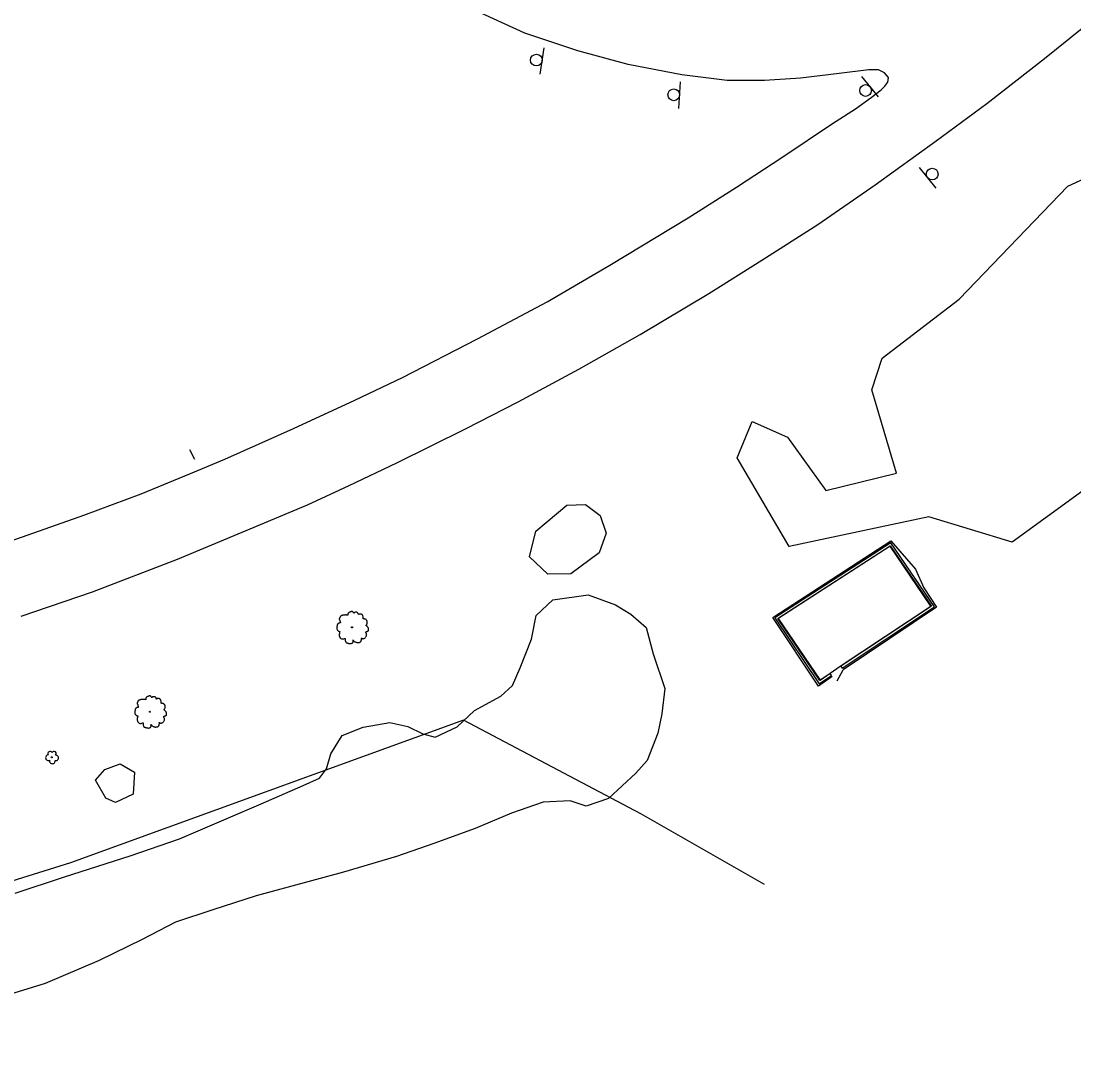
# Model space of a CAD drawing. Extents: x 2161152 to 2175754, y 602179 to 617749.
# Drawn here: x 2173406.2 to 2173765, y 614097.5 to 614454.1 of the extents above; entities that cross this region are included whole.
import ezdxf

# ---------------------------------------------------------------- set-up
doc = ezdxf.new("R2010")
doc.units = 0
for name, color, linetype in [('RD_EX_BldgApp_Sign', 7, 'Continuous'), ('RD_EX_Conc_Slab', 7, 'Continuous'), ('RD_EX_Fence_ChLk', 7, 'Continuous'), ('RD_EX_Fence_Gate', 7, 'Continuous'), ('RD_EX_Road', 7, 'Continuous'), ('RD_EX_VEG', 7, 'Continuous'), ('RD_EX_WALL_Retaining', 7, 'Continuous')]:
    doc.layers.add(name, color=color, linetype=linetype)

msp = doc.modelspace()

# ---------------------------------------------------------------- linework, layer by layer
at = {"layer": 'RD_EX_BldgApp_Sign'}
for p, q in [((2173583.14, 614436.07), (2173584.51, 614444.96)), ((2173630.42, 614424.39), (2173630.91, 614433.38)), ((2173698.44, 614428.28), (2173692.73, 614435.23)), ((2173712.31, 614404.26), (2173717.92, 614397.22)), ((2173463.59, 614308.17), (2173465.27, 614304.87))]:
    msp.add_line(p, q, dxfattribs=at)
for centre in [(2173581.83, 614440.84), (2173694.01, 614430.48), (2173628.65, 614429.01), (2173716.71, 614401.99)]:
    msp.add_circle(centre, 2, dxfattribs=at)
at = {"layer": 'RD_EX_Conc_Slab'}
msp.add_lwpolyline([(2173685.34, 614234.34), (2173716.3, 614254.83), (2173702.35, 614275.22), (2173664.27, 614250.61), (2173678.48, 614229.58), (2173685.34, 614234.34)], dxfattribs=at)
at = {"layer": 'RD_EX_Fence_ChLk'}
for points in [[(2173682.68, 614230.79), (2173677.98, 614227.6), (2173662.41, 614250.97), (2173702.63, 614277.04), (2173711.05, 614267.36), (2173713.9, 614261.01), (2173718.16, 614254.43), (2173686.35, 614233.1)], [(2173659.6, 614160.03), (2173617.39, 614184.11), (2173557, 614215.91), (2173423.05, 614167.41), (2173337.13, 614140.56), (2173241.68, 614121.29), (2173193.46, 614110.09), (2173131.6, 614097.49)]]:
    msp.add_lwpolyline(points, dxfattribs=at)
at = {"layer": 'RD_EX_Fence_Gate'}
msp.add_line((2173684.36, 614229.33), (2173686.35, 614233.1), dxfattribs=at)
at = {"layer": 'RD_EX_Road'}
for points in [[(2173475.67, 614304.88), (2173499.02, 614315.31), (2173519.98, 614324.96), (2173536.19, 614332.68), (2173561.79, 614345.86), (2173585.55, 614358.53), (2173606.8, 614370.95), (2173633.54, 614387.08), (2173650.03, 614397.57), (2173665.86, 614407.92), (2173682.75, 614419.19), (2173690.63, 614424.2), (2173695.93, 614428.11), (2173699.31, 614430.66), (2173700.57, 614431.9), (2173701.64, 614433.34), (2173701.78, 614434.92), (2173700.41, 614436.44), (2173698.44, 614437.51), (2173695.15, 614437.54), (2173684.99, 614436.3), (2173671.8, 614434.69), (2173659.61, 614433.93), (2173646.83, 614433.9), (2173631.43, 614435.86), (2173613.14, 614439.29), (2173595.99, 614443.97), (2173577.92, 614449.97), (2173560.46, 614458.01)], [(2173406.21, 614251.44), (2173430.57, 614259.73), (2173459.5, 614270.77), (2173482.89, 614280.58), (2173503.78, 614289.3), (2173518.06, 614295.91), (2173534.26, 614303.62), (2173557.72, 614315.16), (2173575.64, 614324.38), (2173596.34, 614335.54), (2173617.21, 614347.33), (2173640.63, 614361.37), (2173658.66, 614372.66), (2173677.71, 614384.83), (2173697.31, 614398.3), (2173718.03, 614413.29), (2173735.28, 614426.09), (2173755.02, 614441.34), (2173767.84, 614451.68)], [(2173383.39, 614270.52), (2173406.7, 614278.43), (2173427.56, 614285.79), (2173447.1, 614293.04), (2173463.94, 614300), (2173475.67, 614304.88)]]:
    msp.add_lwpolyline(points, dxfattribs=at)
at = {"layer": 'RD_EX_VEG'}
for points in [[(2173833.28, 614395.39), (2173824.78, 614388.07), (2173792.56, 614347.97), (2173794.6, 614338.46), (2173801.4, 614331.55), (2173802.89, 614319.4), (2173744.01, 614276.61), (2173715.56, 614285.28), (2173667.95, 614275.08), (2173650.23, 614305.32), (2173655.34, 614317.69), (2173667.45, 614312.32), (2173680.51, 614294.26), (2173704.59, 614300.14), (2173696.09, 614328.47), (2173699.61, 614339.27), (2173725.9, 614359.39), (2173762.88, 614397.9), (2173781.68, 614406.46), (2173796.7, 614404.5), (2173796.99, 614404.47), (2173827.82, 614401.62), (2173831.49, 614398.95), (2173833.28, 614395.39)], [(2173593.51, 614265.84), (2173585.72, 614265.76), (2173579.43, 614271.62), (2173581.61, 614280.31), (2173592.24, 614289.2), (2173598.51, 614289.48), (2173603.56, 614285.68), (2173605.56, 614279.66), (2173603.2, 614273.02), (2173593.51, 614265.84)], [(2173404.25, 614157.07), (2173421.06, 614162.62), (2173443.42, 614169.7), (2173460.22, 614175.51), (2173488.02, 614187.44), (2173502.32, 614193.66), (2173507.89, 614196.26), (2173510.29, 614199.41), (2173511.78, 614204.54), (2173515.65, 614210.72), (2173522.8, 614213.56), (2173531.93, 614215.21), (2173537.99, 614213.84), (2173543.12, 614211.3), (2173547.33, 614210.21), (2173554.88, 614213.71), (2173560.73, 614219.21), (2173569.74, 614224.16), (2173573.73, 614227.82), (2173576.28, 614233.74), (2173580.19, 614243.61), (2173581.7, 614251.64), (2173587.42, 614257.01), (2173599.44, 614258.63), (2173608.79, 614255.26), (2173614.04, 614252.05), (2173619.28, 614247.53), (2173621.59, 614238.53), (2173625.59, 614226.76), (2173624.6, 614218.18), (2173623.23, 614211.59), (2173619.59, 614202.25), (2173615.73, 614197.92), (2173611.08, 614193.6), (2173606.42, 614189.28), (2173598.74, 614186.7), (2173593.35, 614188.45), (2173584.1, 614188), (2173573.38, 614184.25), (2173560.93, 614179.07), (2173546.9, 614173.9), (2173534.19, 614169.51), (2173516.06, 614164.24), (2173503.9, 614160.9), (2173486.3, 614156.15), (2173471.62, 614151.38), (2173458.79, 614147.13), (2173447.52, 614141.27), (2173432.82, 614134.13), (2173414.41, 614126.22), (2173371.14, 614112.96)], [(2173444.37, 614190.76), (2173438.34, 614187.97), (2173435.12, 614189.38), (2173431.6, 614195.48), (2173434.8, 614199.15), (2173439.96, 614201.09), (2173444.82, 614198.28), (2173444.37, 614190.76)]]:
    msp.add_lwpolyline(points, dxfattribs=at)
for centre, radius in [((2173518.99, 614247.6), 0.188), ((2173518.98, 614247.59), 0.000075), ((2173450.13, 614218.83), 0.188), ((2173450.12, 614218.82), 0.000075), ((2173416.68, 614203.32), 0.188)]:
    msp.add_circle(centre, radius, dxfattribs=at)
for centre, radius, start, end in [((2173415.51, 614203.2), 0.943, 96.4518, 294.734), ((2173416.14, 614204.48), 0.813, 34.9763, 204.756), ((2173417.47, 614204.59), 0.746, 308.7626, 152.0467), ((2173418.06, 614203.11), 0.914, 256.5667, 98.1046), ((2173416.87, 614202.12), 0.988, 166.8827, 5.7589)]:
    msp.add_arc(centre, radius, start, end, dxfattribs=at)
for points in [[(2173519.09, 614252.98), (2173518.86, 614253), (2173518.62, 614252.92), (2173518.43, 614252.85), (2173518.27, 614252.79), (2173518.1, 614252.72), (2173517.87, 614252.58), (2173517.7, 614252.43), (2173517.61, 614252.25), (2173517.57, 614252.08), (2173517.53, 614251.87), (2173517.53, 614251.74), (2173517.44, 614251.72), (2173517.33, 614251.74), (2173517.14, 614251.8), (2173516.95, 614251.8), (2173516.77, 614251.8), (2173516.5, 614251.78), (2173516.24, 614251.78), (2173516.03, 614251.74), (2173515.79, 614251.7), (2173515.51, 614251.61), (2173515.25, 614251.52), (2173515.02, 614251.33), (2173514.84, 614250.97), (2173514.74, 614250.71), (2173514.63, 614250.52), (2173514.74, 614250.19), (2173514.87, 614249.92), (2173514.89, 614249.77), (2173514.95, 614249.45), (2173515.02, 614249.29), (2173515.12, 614249.14), (2173515.06, 614249.12), (2173514.78, 614249.08), (2173514.55, 614249.01), (2173514.24, 614248.84), (2173514.07, 614248.67), (2173513.99, 614248.42), (2173513.97, 614248.16), (2173513.9, 614248.01), (2173513.84, 614247.81), (2173513.82, 614247.75), (2173513.79, 614247.51), (2173513.86, 614247.17), (2173513.88, 614246.91), (2173513.97, 614246.74), (2173514.09, 614246.61), (2173514.22, 614246.42), (2173514.52, 614246.25), (2173514.76, 614246.18), (2173514.91, 614246.16), (2173514.78, 614245.78), (2173514.74, 614245.52), (2173514.65, 614245.22), (2173514.65, 614245.16), (2173514.61, 614244.81), (2173514.72, 614244.56), (2173514.78, 614244.28), (2173514.91, 614244.11), (2173515.12, 614243.89), (2173515.36, 614243.72), (2173515.73, 614243.63), (2173516.03, 614243.64), (2173516.47, 614243.78), (2173516.65, 614243.83), (2173516.63, 614243.7), (2173516.65, 614243.42), (2173516.65, 614243.1), (2173516.77, 614242.86), (2173516.84, 614242.65), (2173516.95, 614242.46), (2173517.2, 614242.3), (2173517.5, 614242.24), (2173517.82, 614242.13), (2173518.15, 614242.07), (2173518.53, 614242.05), (2173518.98, 614242.16), (2173519.18, 614242.26), (2173519.26, 614242.39), (2173519.41, 614242.67), (2173519.37, 614242.84), (2173519.39, 614243.29), (2173519.46, 614243.16), (2173519.6, 614242.9), (2173519.97, 614242.67), (2173520.27, 614242.54), (2173520.63, 614242.43), (2173520.85, 614242.37), (2173521.21, 614242.43), (2173521.49, 614242.48), (2173521.77, 614242.58), (2173521.99, 614242.78), (2173522.13, 614242.99), (2173522.16, 614243.2), (2173522.22, 614243.48), (2173522.26, 614243.61)], [(2173522.26, 614243.61), (2173522.2, 614243.74), (2173522.16, 614243.93), (2173522.22, 614243.91), (2173522.35, 614243.87), (2173522.56, 614243.78), (2173522.73, 614243.72), (2173522.97, 614243.74), (2173523.18, 614243.81), (2173523.51, 614244.02), (2173523.72, 614244.38), (2173523.93, 614244.68), (2173523.98, 614244.92), (2173523.94, 614245.09), (2173523.93, 614245.46), (2173523.78, 614245.65), (2173523.74, 614245.74), (2173523.66, 614246.04), (2173523.72, 614246.08), (2173523.93, 614246.12), (2173524.21, 614246.21), (2173524.41, 614246.31), (2173524.58, 614246.44), (2173524.64, 614246.61), (2173524.62, 614246.91), (2173524.66, 614247.21), (2173524.6, 614247.32), (2173524.52, 614247.43), (2173524.47, 614247.58), (2173524.36, 614247.69), (2173524.28, 614247.81), (2173524.21, 614247.88), (2173524.11, 614247.99), (2173523.98, 614248.09), (2173523.87, 614248.12), (2173523.83, 614248.24), (2173523.94, 614248.39), (2173523.98, 614248.46), (2173524, 614248.63), (2173524.17, 614248.89), (2173524.21, 614249.19), (2173524.17, 614249.51), (2173524.13, 614249.72), (2173524.02, 614249.92), (2173523.87, 614250.11), (2173523.78, 614250.24), (2173523.64, 614250.34), (2173523.4, 614250.43), (2173523.21, 614250.47), (2173522.95, 614250.47), (2173522.8, 614250.5), (2173522.82, 614250.54), (2173522.82, 614250.65), (2173522.82, 614250.86), (2173522.76, 614251.2), (2173522.65, 614251.57), (2173522.65, 614251.59), (2173522.58, 614251.78), (2173522.41, 614251.93), (2173522.28, 614252), (2173522.13, 614252.1), (2173521.94, 614252.12), (2173521.71, 614252.12), (2173521.51, 614252.08), (2173521.36, 614252), (2173521.23, 614251.91), (2173521.17, 614252.02), (2173521.1, 614252.25), (2173521.06, 614252.36), (2173520.95, 614252.49), (2173520.78, 614252.64), (2173520.44, 614252.73), (2173519.97, 614252.68), (2173519.75, 614252.53), (2173519.63, 614252.4), (2173519.6, 614252.49), (2173519.45, 614252.64), (2173519.37, 614252.77), (2173519.24, 614252.87), (2173519.13, 614252.94), (2173519.05, 614252.98)], [(2173450.23, 614224.21), (2173450.01, 614224.23), (2173449.76, 614224.15), (2173449.58, 614224.08), (2173449.41, 614224.02), (2173449.24, 614223.95), (2173449.02, 614223.82), (2173448.85, 614223.67), (2173448.75, 614223.48), (2173448.72, 614223.31), (2173448.68, 614223.1), (2173448.68, 614222.97), (2173448.58, 614222.95), (2173448.47, 614222.97), (2173448.28, 614223.03), (2173448.1, 614223.03), (2173447.91, 614223.03), (2173447.65, 614223.01), (2173447.38, 614223.01), (2173447.18, 614222.97), (2173446.93, 614222.94), (2173446.65, 614222.84), (2173446.39, 614222.75), (2173446.17, 614222.56), (2173445.98, 614222.2), (2173445.89, 614221.94), (2173445.77, 614221.75), (2173445.89, 614221.42), (2173446.02, 614221.16), (2173446.04, 614221.01), (2173446.09, 614220.69), (2173446.17, 614220.52), (2173446.26, 614220.37), (2173446.2, 614220.35), (2173445.92, 614220.31), (2173445.7, 614220.24), (2173445.38, 614220.07), (2173445.21, 614219.9), (2173445.14, 614219.66), (2173445.12, 614219.39), (2173445.04, 614219.24), (2173444.99, 614219.04), (2173444.97, 614218.98), (2173444.93, 614218.74), (2173445, 614218.4), (2173445.02, 614218.14), (2173445.12, 614217.97), (2173445.23, 614217.84), (2173445.36, 614217.65), (2173445.66, 614217.48), (2173445.9, 614217.41), (2173446.05, 614217.39), (2173445.92, 614217.01), (2173445.89, 614216.75), (2173445.79, 614216.45), (2173445.79, 614216.39), (2173445.75, 614216.04), (2173445.87, 614215.79), (2173445.92, 614215.51), (2173446.05, 614215.35), (2173446.26, 614215.12), (2173446.5, 614214.95), (2173446.88, 614214.86), (2173447.18, 614214.88), (2173447.61, 614215.01), (2173447.8, 614215.06), (2173447.78, 614214.93), (2173447.8, 614214.65), (2173447.8, 614214.33), (2173447.91, 614214.09), (2173447.98, 614213.88), (2173448.1, 614213.7), (2173448.34, 614213.53), (2173448.64, 614213.47), (2173448.96, 614213.36), (2173449.3, 614213.3), (2173449.67, 614213.28), (2173450.12, 614213.4), (2173450.33, 614213.49), (2173450.4, 614213.62), (2173450.55, 614213.9), (2173450.51, 614214.07), (2173450.53, 614214.52), (2173450.61, 614214.39), (2173450.74, 614214.13), (2173451.11, 614213.9), (2173451.41, 614213.77), (2173451.77, 614213.66), (2173452, 614213.6), (2173452.35, 614213.66), (2173452.63, 614213.71), (2173452.91, 614213.81), (2173453.14, 614214.01), (2173453.27, 614214.22), (2173453.31, 614214.43), (2173453.36, 614214.71), (2173453.4, 614214.84)], [(2173453.4, 614214.84), (2173453.34, 614214.97), (2173453.31, 614215.16), (2173453.36, 614215.14), (2173453.49, 614215.1), (2173453.7, 614215.01), (2173453.87, 614214.95), (2173454.11, 614214.97), (2173454.32, 614215.05), (2173454.66, 614215.25), (2173454.86, 614215.61), (2173455.07, 614215.91), (2173455.12, 614216.15), (2173455.09, 614216.32), (2173455.07, 614216.69), (2173454.92, 614216.88), (2173454.88, 614216.98), (2173454.81, 614217.28), (2173454.86, 614217.31), (2173455.07, 614217.35), (2173455.35, 614217.44), (2173455.56, 614217.54), (2173455.72, 614217.67), (2173455.78, 614217.84), (2173455.76, 614218.14), (2173455.8, 614218.44), (2173455.74, 614218.55), (2173455.67, 614218.66), (2173455.61, 614218.81), (2173455.5, 614218.92), (2173455.42, 614219.04), (2173455.35, 614219.11), (2173455.26, 614219.22), (2173455.12, 614219.32), (2173455.01, 614219.36), (2173454.97, 614219.47), (2173455.09, 614219.62), (2173455.12, 614219.69), (2173455.14, 614219.86), (2173455.31, 614220.12), (2173455.35, 614220.42), (2173455.31, 614220.74), (2173455.27, 614220.95), (2173455.16, 614221.16), (2173455.01, 614221.34), (2173454.92, 614221.47), (2173454.79, 614221.57), (2173454.54, 614221.66), (2173454.36, 614221.7), (2173454.09, 614221.7), (2173453.94, 614221.74), (2173453.96, 614221.77), (2173453.96, 614221.89), (2173453.96, 614222.09), (2173453.91, 614222.43), (2173453.79, 614222.8), (2173453.79, 614222.82), (2173453.72, 614223.01), (2173453.55, 614223.16), (2173453.42, 614223.24), (2173453.27, 614223.33), (2173453.08, 614223.35), (2173452.86, 614223.35), (2173452.65, 614223.31), (2173452.5, 614223.24), (2173452.37, 614223.14), (2173452.31, 614223.25), (2173452.24, 614223.48), (2173452.2, 614223.59), (2173452.09, 614223.72), (2173451.92, 614223.87), (2173451.58, 614223.97), (2173451.11, 614223.91), (2173450.89, 614223.76), (2173450.78, 614223.63), (2173450.74, 614223.72), (2173450.59, 614223.87), (2173450.51, 614224), (2173450.38, 614224.1), (2173450.27, 614224.17), (2173450.2, 614224.21)]]:
    msp.add_spline(points, degree=3, dxfattribs=at)
at = {"layer": 'RD_EX_WALL_Retaining'}
msp.add_lwpolyline([(2173685.61, 614234.31), (2173686.02, 614233.68), (2173717.49, 614254.59), (2173702.58, 614276.39), (2173663.08, 614250.85), (2173678.25, 614228.4), (2173682.37, 614231.2), (2173681.95, 614231.82), (2173678.45, 614229.44), (2173664.13, 614250.64), (2173702.37, 614275.36), (2173716.44, 614254.8), (2173685.61, 614234.31)], dxfattribs=at)

doc.saveas('drawing.dxf')
